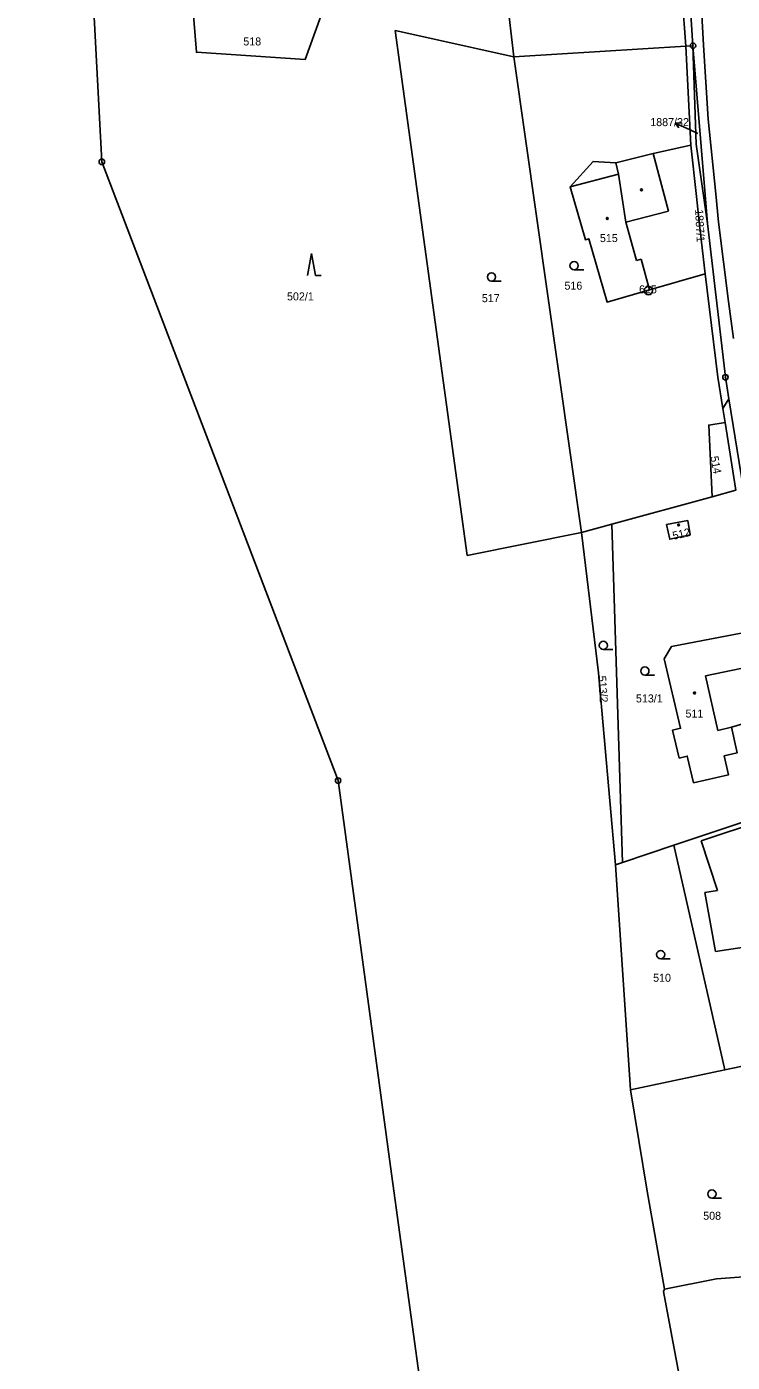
# Model space of a CAD drawing. Extents: x -587171 to -555306, y -1167727 to -1074732.
# Drawn here: x -561220.4 to -561091.7, y -1078136.7 to -1077893.1 of the extents above; entities that cross this region are included whole.
import ezdxf

# ---------------------------------------------------------------- set-up
doc = ezdxf.new("R2010")
doc.units = 0
for name, color, linetype in [('Hranice parcel', 7, 'Continuous'), ('Parcelní čísla', 7, 'Continuous'), ('Pop  PČ popisy', 7, 'Continuous'), ('Vnitřní kresba', 7, 'Continuous'), ('Značky bodu BP', 7, 'Continuous'), ('Značky budov', 7, 'Continuous'), ('Značky kultur', 7, 'Continuous')]:
    doc.layers.add(name, color=color, linetype=linetype)

msp = doc.modelspace()

# ---------------------------------------------------------------- linework, layer by layer
at = {"layer": 'Hranice parcel'}
for p, q in [((-561136.51, -1077856.73), (-561131.52, -1077898.6)), ((-561100.13, -1077896.67), (-561101.71, -1077874.89)), ((-561100.13, -1077896.67), (-561131.52, -1077898.6)), ((-561131.52, -1077898.6), (-561119.15, -1077985.36)), ((-561100.13, -1077896.67), (-561098.83, -1077896.59)), ((-561099.24, -1077914.74), (-561100.13, -1077896.67)), ((-561092.91, -1077957.07), (-561096.21, -1077929.01)), ((-561092.28, -1077961.01), (-561092.91, -1077957.07)), ((-561093.39, -1077962.74), (-561092.28, -1077961.01)), ((-561092.28, -1077961.01), (-561089.62, -1077977.48)), ((-561092.98, -1077965.31), (-561093.39, -1077962.74)), ((-561091.01, -1077977.66), (-561092.98, -1077965.31)), ((-561113.62, -1077983.85), (-561095.35, -1077978.85)), ((-561095.35, -1077978.85), (-561091.01, -1077977.66)), ((-561119.15, -1077985.36), (-561113.62, -1077983.85)), ((-561113.62, -1077983.85), (-561111.69, -1078045.56)), ((-561160.43, -1078053.9), (-561163.6, -1078030.63)), ((-561102.34, -1078042.43), (-561111.69, -1078045.56)), ((-561102.34, -1078042.43), (-561093.01, -1078083.42)), ((-561111.69, -1078045.56), (-561112.98, -1078045.99)), ((-561112.98, -1078045.99), (-561110.25, -1078087.05)), ((-561154.01, -1078101.01), (-561160.43, -1078053.9)), ((-561093.01, -1078083.42), (-561110.25, -1078087.05)), ((-561148.11, -1078144.33), (-561154.01, -1078101.01))]:
    msp.add_line(p, q, dxfattribs=at)
for points in [[(-561163.6, -1078030.63), (-561206.73, -1077917.78), (-561211.07, -1077836.17), (-561220.44, -1077645.75)], [(-561098.83, -1077896.59), (-561100.21, -1077875.53), (-561100.56, -1077870.25), (-561101.32, -1077854.78)], [(-561165.95, -1077889.02), (-561190.2, -1077888.81), (-561189.47, -1077897.8), (-561169.61, -1077899.11), (-561165.95, -1077889.02)], [(-561131.52, -1077898.6), (-561153.18, -1077893.83), (-561140.03, -1077989.57), (-561119.15, -1077985.36)], [(-561096.21, -1077929.01), (-561098.28, -1077914.57), (-561098.83, -1077896.59)], [(-561098.83, -1077896.59), (-561096.63, -1077923.79), (-561096.21, -1077929.01)], [(-561099.24, -1077914.74), (-561106.07, -1077916.27), (-561112.94, -1077917.96), (-561117.08, -1077917.69), (-561121.24, -1077922.31), (-561118.45, -1077931.98), (-561117.86, -1077931.81), (-561114.52, -1077943.37), (-561106.75, -1077941.14), (-561096.58, -1077938.23)], [(-561096.58, -1077938.23), (-561097.67, -1077929.25), (-561098.19, -1077924.08), (-561099.24, -1077914.74)], [(-561093.39, -1077962.74), (-561094.31, -1077957.03), (-561096.58, -1077938.23)], [(-561092.98, -1077965.31), (-561095.94, -1077965.79), (-561095.35, -1077978.85)], [(-561099.76, -1077983.2), (-561103.66, -1077983.95), (-561103.06, -1077986.62), (-561099.33, -1077985.78), (-561099.76, -1077983.2)], [(-561112.98, -1078045.99), (-561116.05, -1078010.97), (-561119.15, -1077985.36)], [(-561087.19, -1078003.22), (-561091.34, -1078004.01), (-561102.75, -1078006.17), (-561104.11, -1078008.44), (-561101.09, -1078021.08), (-561102.56, -1078021.43), (-561101.34, -1078026.53), (-561099.87, -1078026.18), (-561098.71, -1078031.02), (-561092.38, -1078029.6), (-561093.12, -1078026.09), (-561090.79, -1078025.6), (-561091.8, -1078020.88), (-561084.55, -1078018.75)], [(-561081.7, -1078035.53), (-561097.6, -1078040.85), (-561102.34, -1078042.43)], [(-561070.88, -1078078.07), (-561084.23, -1078080.75), (-561085.08, -1078080.4), (-561090.07, -1078082.8), (-561093.01, -1078083.42)], [(-561110.25, -1078087.05), (-561107.2, -1078105.53), (-561104.06, -1078123.41)], [(-561086.1, -1078120.25), (-561088.77, -1078121.08), (-561094.55, -1078121.52), (-561104.06, -1078123.41)], [(-561104.06, -1078123.41), (-561104.22, -1078123.81), (-561101.44, -1078138.77), (-561088.79, -1078148.79), (-561082.66, -1078155.08)]]:
    msp.add_lwpolyline(points, dxfattribs=at)
at = {"layer": 'Pop  PČ popisy'}
for p, q in [((-561102.1, -1077910.73), (-561100.98, -1077910.68)), ((-561099.36, -1077911.95), (-561102.1, -1077910.73)), ((-561102.1, -1077910.73), (-561101.39, -1077911.59)), ((-561097.97, -1077912.58), (-561099.36, -1077911.95))]:
    msp.add_line(p, q, dxfattribs=at)
at = {"layer": 'Vnitřní kresba'}
for p, q in [((-561096.89, -1077896.52), (-561098.14, -1077875.39)), ((-561096.04, -1077910.02), (-561096.89, -1077896.52)), ((-561112.43, -1077920.03), (-561112.94, -1077917.96)), ((-561103.29, -1077926.79), (-561106.07, -1077916.27)), ((-561112.43, -1077920.03), (-561121.24, -1077922.31)), ((-561111.11, -1077928.76), (-561112.43, -1077920.03)), ((-561111.11, -1077928.76), (-561103.29, -1077926.79)), ((-561109.12, -1077935.77), (-561111.11, -1077928.76)), ((-561092.32, -1077943.23), (-561094.17, -1077928.81)), ((-561108.31, -1077935.55), (-561109.12, -1077935.77)), ((-561106.75, -1077941.14), (-561108.31, -1077935.55)), ((-561091.45, -1077950.02), (-561092.32, -1077943.23)), ((-561096.56, -1078011.52), (-561090.12, -1078010.19)), ((-561094.29, -1078021.47), (-561096.56, -1078011.52)), ((-561091.8, -1078020.88), (-561094.29, -1078021.47)), ((-561097.35, -1078041.63), (-561083.05, -1078036.86)), ((-561094.37, -1078050.7), (-561097.35, -1078041.63)), ((-561096.66, -1078051.02), (-561094.37, -1078050.7)), ((-561094.7, -1078061.79), (-561096.66, -1078051.02)), ((-561088.7, -1078060.91), (-561094.7, -1078061.79))]:
    msp.add_line(p, q, dxfattribs=at)
msp.add_lwpolyline([(-561094.17, -1077928.81), (-561094.69, -1077923.63), (-561096.04, -1077910.02)], dxfattribs=at)
at = {"layer": 'Značky bodu BP'}
for centre, radius in [((-561098.83, -1077896.59), 0.5), ((-561098.83, -1077896.59), 0.0303), ((-561206.73, -1077917.78), 0.5), ((-561206.73, -1077917.78), 0.0303), ((-561106.96, -1077941.26), 0.75), ((-561106.96, -1077941.26), 0.03), ((-561092.91, -1077957.07), 0.5), ((-561092.91, -1077957.07), 0.0303), ((-561163.6, -1078030.63), 0.5), ((-561163.6, -1078030.63), 0.0303)]:
    msp.add_circle(centre, radius, dxfattribs=at)
at = {"layer": 'Značky budov'}
for centre in [(-561108.24, -1077922.9), (-561114.47, -1077928.09), (-561101.45, -1077984.01), (-561098.54, -1078014.66)]:
    msp.add_circle(centre, 0.175, dxfattribs=at)
at = {"layer": 'Značky kultur'}
for p, q in [((-561168.46, -1077934.48), (-561169.21, -1077938.48)), ((-561167.71, -1077938.48), (-561168.46, -1077934.48)), ((-561120.53, -1077937.46), (-561118.78, -1077937.46)), ((-561167.71, -1077938.48), (-561166.71, -1077938.48)), ((-561135.61, -1077939.52), (-561133.86, -1077939.52)), ((-561115.2, -1078006.73), (-561113.45, -1078006.73)), ((-561107.61, -1078011.4), (-561105.86, -1078011.4)), ((-561104.73, -1078063.12), (-561102.98, -1078063.12)), ((-561095.38, -1078106.79), (-561093.63, -1078106.79))]:
    msp.add_line(p, q, dxfattribs=at)
for centre in [(-561120.53, -1077936.71), (-561135.61, -1077938.77), (-561115.2, -1078005.98), (-561107.61, -1078010.65), (-561104.73, -1078062.37), (-561095.38, -1078106.04)]:
    msp.add_circle(centre, 0.75, dxfattribs=at)

# ---------------------------------------------------------------- texts
at = {"layer": 'Parcelní čísla'}
for s, p in [('518', (-561180.9, -1077896.55)), ('1887/32', (-561106.63, -1077911.26)), ('515', (-561115.82, -1077932.41)), ('516', (-561122.29, -1077941.09)), ('502/1', (-561172.93, -1077943.05)), ('517', (-561137.37, -1077943.37)), ('513/1', (-561109.24, -1078016.38)), ('511', (-561100.2, -1078019.14)), ('510', (-561106.11, -1078067.33)), ('508', (-561096.97, -1078110.74))]:
    msp.add_text(s, height=1.46, dxfattribs=at).set_placement(p)
for s, rotation, p in [('1887/1', 273, (-561098.45, -1077926.47)), ('514', 281, (-561095.67, -1077971.59)), ('512', 13, (-561102.39, -1077986.72)), ('513/2', 274, (-561116.16, -1078011.58))]:
    msp.add_text(s, height=1.46, rotation=rotation, dxfattribs=at).set_placement(p)
at = {"layer": 'Značky bodu BP'}
msp.add_text('625', height=1.46, dxfattribs=at).set_placement((-561108.68, -1077941.76))

doc.saveas('drawing.dxf')
